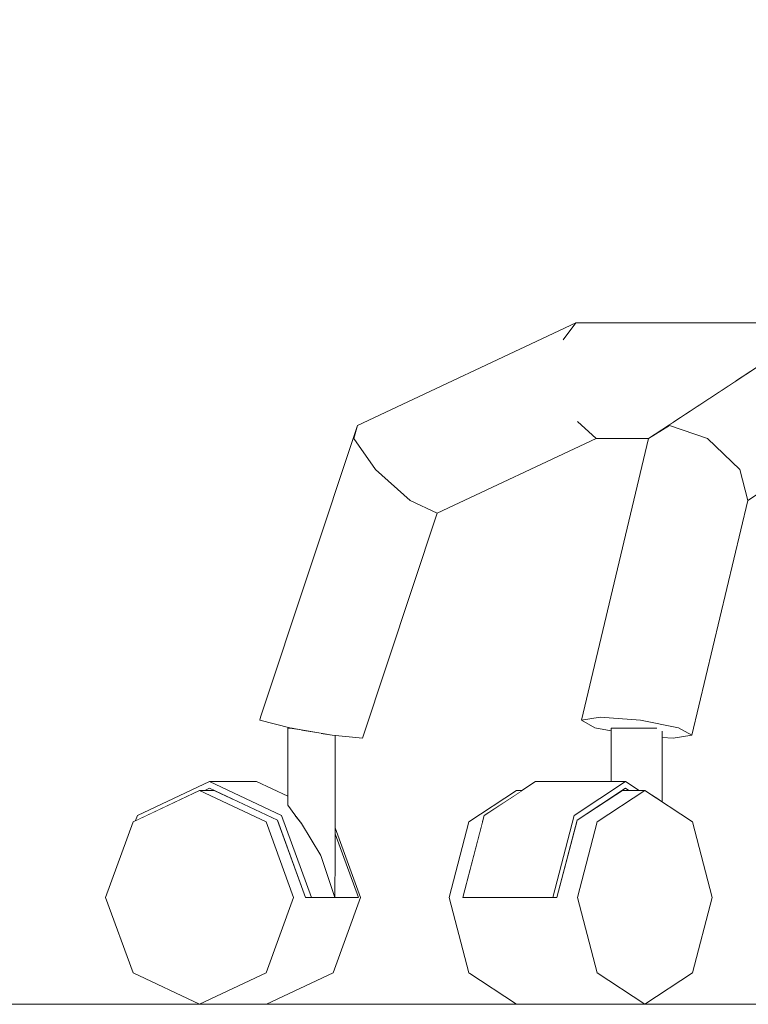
# Model space of a CAD drawing. Header units: millimetres. Extents: x -30280 to 309309, y -17460 to 4378.
# Tile 384 of 656: x 126005 to 126169, y -11436 to -11215. Entities that reach past the tile are written whole.
import ezdxf

# ---------------------------------------------------------------- set-up
doc = ezdxf.new("R2010")
doc.units = ezdxf.units.MM
doc.header["$MEASUREMENT"] = 0
doc.linetypes.add('Wipeout_Contour', pattern=[1000, 0, -1000])
doc.layers.add('P1_PLANTA PRIMERA_3_10_ESTR_Fotjats_Pluma_Nº__1', color=7, linetype='Continuous', lineweight=5)
doc.layers.add('P1_PLANTA PRIMERA_3_Nuevo_09_EI_Mobiliari general_Pluma_Nº__1', color=7, linetype='Continuous', lineweight=5)
doc.layers.add('P1_PLANTA PRIMERA_3_Nuevo_09_EI_Mobiliari general', color=7, linetype='Continuous')

msp = doc.modelspace()

# ---------------------------------------------------------------- wipeouts: each hides what was drawn before it
at = {"color": 254, "linetype": 'Wipeout_Contour', "lineweight": 0, "ltscale": 5062478.79011389}
msp.add_wipeout([(125682.39, -10711.05), (125602.39, -10711.05), (125602.39, -11436.05), (126045.77, -11436.05), (126030.83, -11429.02), (126024.64, -11412.05), (126030.83, -11395.08), (126031.84, -11393.67), (126048.02, -11386.05), (126058.54, -11386.05), (126065.56, -11389.35), (126065.56, -11374.05), (126066.57, -11374.05), (126059.34, -11372.27), (126081.23, -11306.11), (126130.24, -11283.05), (126306.56, -11283.05), (126306.56, -11136.05), (126315.89, -11136.05), (126315.89, -11036.05), (126289.76, -11036.05), (126289.76, -10998.15), (126273.45, -11006.05), (126225.24, -11006.05), (126225.24, -10996.05), (126189.59, -10996.05), (126169.23, -11006.05), (126076.07, -11006.05), (126076.07, -10996.05), (126082.27, -10993.05), (126069.28, -10993.05), (126053.39, -10946.94), (126075.94, -10936.04), (126084.06, -10932.48), (126095.76, -10930.05), (126317.39, -10930.05), (126317.39, -10711.05), (125702.39, -10711.05), (125702.39, -11311.05), (125682.39, -11311.05)], dxfattribs=at).dxf.layer = 'P1_PLANTA PRIMERA_3_Nuevo_09_EI_Mobiliari general'

# ---------------------------------------------------------------- next in the draw order: wipeouts: each hides what was drawn before it
at = {"color": 254, "linetype": 'Wipeout_Contour', "lineweight": 0, "ltscale": 2532421.385703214}
msp.add_wipeout([(126060.8, -11436.05), (126116.91, -11436.05), (126106.23, -11429.02), (126101.81, -11412.05), (126106.23, -11395.08), (126116.91, -11388.05), (126118.2, -11388.05), (126121.24, -11386.05), (126138.19, -11386.05), (126138.19, -11374.67), (126134.55, -11373.95), (126131.51, -11372.27), (126146.55, -11309.05), (126134.8, -11309.05), (126099.14, -11325.82), (126082.34, -11376.32), (126076.22, -11375.7), (126076.22, -11396.4), (126081.93, -11412.05), (126075.74, -11429.02)], dxfattribs=at).dxf.layer = 'P1_PLANTA PRIMERA_3_Nuevo_09_EI_Mobiliari general'

# ---------------------------------------------------------------- next in the draw order: wipeouts: each hides what was drawn before it
at = {"color": 254, "linetype": 'Wipeout_Contour', "lineweight": 0, "ltscale": 379744.525026}
msp.add_wipeout([(126059.44, -11371.58), (126080.4, -11309), (126081.23, -11306.11)], dxfattribs=at).dxf.layer = 'P1_PLANTA PRIMERA_3_Nuevo_09_EI_Mobiliari general'
at = {"color": 254, "linetype": 'Wipeout_Contour', "lineweight": 0, "ltscale": 2660480.901465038}
msp.add_wipeout([(126145.76, -11436.05), (126189.04, -11436.05), (126174.95, -11429.02), (126169.11, -11412.05), (126174.95, -11395.08), (126176.32, -11394.39), (126191.84, -11386.05), (126204.92, -11386.05), (126209.49, -11388.33), (126209.49, -11374.05), (126203.06, -11372.27), (126222.91, -11309.05), (126189.98, -11309.05), (126168.88, -11322.94), (126156.34, -11375.63), (126152.11, -11376.32), (126149.65, -11376.14), (126149.65, -11390.61), (126156.44, -11395.08), (126160.87, -11412.05), (126156.44, -11429.02)], dxfattribs=at).dxf.layer = 'P1_PLANTA PRIMERA_3_Nuevo_09_EI_Mobiliari general'
at = {"color": 254, "linetype": 'Wipeout_Contour', "lineweight": 0, "ltscale": 633127.828093}
msp.add_wipeout([(126106.23, -11395.08), (126109.3, -11395.08), (126109.67, -11393.67), (126118.2, -11388.05), (126116.91, -11388.05)], dxfattribs=at).dxf.layer = 'P1_PLANTA PRIMERA_3_Nuevo_09_EI_Mobiliari general'
at = {"color": 254, "linetype": 'Wipeout_Contour', "lineweight": 0, "ltscale": 506537.895089}
msp.add_wipeout([(126101.81, -11412.05), (126106.23, -11429.02), (126135.08, -11429.02), (126130.65, -11412.05)], dxfattribs=at).dxf.layer = 'P1_PLANTA PRIMERA_3_Nuevo_09_EI_Mobiliari general'
at = {"color": 254, "linetype": 'Wipeout_Contour', "lineweight": 0, "ltscale": 506312.412964}
msp.add_wipeout([(126060.71, -11429.02), (126045.77, -11436.05), (126060.8, -11436.05), (126075.74, -11429.02)], dxfattribs=at).dxf.layer = 'P1_PLANTA PRIMERA_3_Nuevo_09_EI_Mobiliari general'

# ---------------------------------------------------------------- next in the draw order: wipeouts: each hides what was drawn before it
at = {"color": 254, "linetype": 'Wipeout_Contour', "lineweight": 0, "ltscale": 506327.918144}
msp.add_wipeout([(126059.34, -11372.27), (126066.01, -11373.95), (126085.3, -11315.97), (126080.4, -11309)], dxfattribs=at).dxf.layer = 'P1_PLANTA PRIMERA_3_Nuevo_09_EI_Mobiliari general'
at = {"color": 254, "linetype": 'Wipeout_Contour', "lineweight": 0, "ltscale": 506480.427906}
msp.add_wipeout([(126101.81, -11412.05), (126104.87, -11412.05), (126109.3, -11395.08), (126106.23, -11395.08)], dxfattribs=at).dxf.layer = 'P1_PLANTA PRIMERA_3_Nuevo_09_EI_Mobiliari general'
at = {"color": 254, "linetype": 'Wipeout_Contour', "lineweight": 0, "ltscale": 506572.314609}
msp.add_wipeout([(126135.08, -11429.02), (126106.23, -11429.02), (126116.91, -11436.05), (126145.76, -11436.05)], dxfattribs=at).dxf.layer = 'P1_PLANTA PRIMERA_3_Nuevo_09_EI_Mobiliari general'

# ---------------------------------------------------------------- next in the draw order: linework, layer by layer
at = {"layer": 'P1_PLANTA PRIMERA_3_Nuevo_09_EI_Mobiliari general_Pluma_Nº__1', "color": 7, "linetype": 'Continuous', "lineweight": 5}
for p, q in [((126059.44, -11371.58), (126059.34, -11372.27)), ((126106.23, -11429.02), (126116.91, -11436.05))]:
    msp.add_line(p, q, dxfattribs=at)

# ---------------------------------------------------------------- next in the draw order: wipeouts: each hides what was drawn before it
at = {"color": 254, "linetype": 'Wipeout_Contour', "lineweight": 0, "ltscale": 506439.126157}
msp.add_wipeout([(126081.23, -11306.11), (126080.4, -11309), (126127.45, -11286.86), (126130.24, -11283.05)], dxfattribs=at).dxf.layer = 'P1_PLANTA PRIMERA_3_Nuevo_09_EI_Mobiliari general'
at = {"color": 254, "linetype": 'Wipeout_Contour', "lineweight": 0, "ltscale": 506358.203829}
msp.add_wipeout([(126066.01, -11373.95), (126075.53, -11375.63), (126093.06, -11322.94), (126085.3, -11315.97)], dxfattribs=at).dxf.layer = 'P1_PLANTA PRIMERA_3_Nuevo_09_EI_Mobiliari general'

# ---------------------------------------------------------------- next in the draw order: wipeouts: each hides what was drawn before it
at = {"color": 254, "linetype": 'Wipeout_Contour', "lineweight": 0, "ltscale": 506442.48695}
msp.add_wipeout([(126080.4, -11309), (126085.3, -11315.97), (126127.63, -11296.05), (126127.45, -11286.86)], dxfattribs=at).dxf.layer = 'P1_PLANTA PRIMERA_3_Nuevo_09_EI_Mobiliari general'
at = {"color": 254, "linetype": 'Wipeout_Contour', "lineweight": 0, "ltscale": 506389.377198}
msp.add_wipeout([(126075.53, -11375.63), (126082.34, -11376.32), (126099.14, -11325.82), (126093.06, -11322.94)], dxfattribs=at).dxf.layer = 'P1_PLANTA PRIMERA_3_Nuevo_09_EI_Mobiliari general'
at = {"color": 254, "linetype": 'Wipeout_Contour', "lineweight": 0, "ltscale": 759479.85735}
msp.add_wipeout([(126066.57, -11374.05), (126065.56, -11374.05), (126065.56, -11391.37), (126067.17, -11393.5), (126068.64, -11395.44), (126068.64, -11374.41)], dxfattribs=at).dxf.layer = 'P1_PLANTA PRIMERA_3_Nuevo_09_EI_Mobiliari general'

# ---------------------------------------------------------------- next in the draw order: linework, layer by layer
at = {"layer": 'P1_PLANTA PRIMERA_3_Nuevo_09_EI_Mobiliari general_Pluma_Nº__1', "color": 7, "linetype": 'Continuous', "lineweight": 5}
for p, q in [((126059.44, -11371.58), (126081.23, -11306.11)), ((126081.23, -11306.11), (126080.4, -11309)), ((126059.34, -11372.27), (126066.01, -11373.95)), ((126065.56, -11374.05), (126066.57, -11374.05))]:
    msp.add_line(p, q, dxfattribs=at)

# ---------------------------------------------------------------- next in the draw order: wipeouts: each hides what was drawn before it
at = {"color": 254, "linetype": 'Wipeout_Contour', "lineweight": 0, "ltscale": 506639.22236}
msp.add_wipeout([(126127.45, -11286.86), (126180.2, -11286.86), (126186.36, -11283.05), (126130.24, -11283.05)], dxfattribs=at).dxf.layer = 'P1_PLANTA PRIMERA_3_Nuevo_09_EI_Mobiliari general'
at = {"color": 254, "linetype": 'Wipeout_Contour', "lineweight": 0, "ltscale": 506461.19007}
msp.add_wipeout([(126085.3, -11315.97), (126093.06, -11322.94), (126130.67, -11305.24), (126127.63, -11296.05)], dxfattribs=at).dxf.layer = 'P1_PLANTA PRIMERA_3_Nuevo_09_EI_Mobiliari general'
at = {"color": 254, "linetype": 'Wipeout_Contour', "lineweight": 0, "ltscale": 506336.108389}
msp.add_wipeout([(126073.03, -11375.19), (126068.64, -11374.41), (126068.64, -11395.44), (126073.03, -11402.65)], dxfattribs=at).dxf.layer = 'P1_PLANTA PRIMERA_3_Nuevo_09_EI_Mobiliari general'

# ---------------------------------------------------------------- next in the draw order: linework, layer by layer
at = {"layer": 'P1_PLANTA PRIMERA_3_Nuevo_09_EI_Mobiliari general_Pluma_Nº__1', "color": 7, "linetype": 'Continuous', "lineweight": 5}
msp.add_line((126080.4, -11309), (126085.3, -11315.97), dxfattribs=at)

# ---------------------------------------------------------------- next in the draw order: wipeouts: each hides what was drawn before it
at = {"color": 254, "linetype": 'Wipeout_Contour', "lineweight": 0, "ltscale": 506619.104089}
msp.add_wipeout([(126180.2, -11286.86), (126127.45, -11286.86), (126127.63, -11296.05), (126166.24, -11296.05)], dxfattribs=at).dxf.layer = 'P1_PLANTA PRIMERA_3_Nuevo_09_EI_Mobiliari general'
at = {"color": 254, "linetype": 'Wipeout_Contour', "lineweight": 0, "ltscale": 506484.202925}
msp.add_wipeout([(126093.06, -11322.94), (126099.14, -11325.82), (126134.8, -11309.05), (126130.67, -11305.24)], dxfattribs=at).dxf.layer = 'P1_PLANTA PRIMERA_3_Nuevo_09_EI_Mobiliari general'
at = {"color": 254, "linetype": 'Wipeout_Contour', "lineweight": 0, "ltscale": 506352.731849}
msp.add_wipeout([(126073.03, -11402.65), (126076.17, -11412.05), (126076.17, -11375.7), (126073.03, -11375.19)], dxfattribs=at).dxf.layer = 'P1_PLANTA PRIMERA_3_Nuevo_09_EI_Mobiliari general'

# ---------------------------------------------------------------- next in the draw order: linework, layer by layer
at = {"layer": 'P1_PLANTA PRIMERA_3_Nuevo_09_EI_Mobiliari general_Pluma_Nº__1', "color": 7, "linetype": 'Continuous', "lineweight": 5}
for p, q in [((126130.24, -11283.05), (126127.45, -11286.86)), ((126085.3, -11315.97), (126093.06, -11322.94)), ((126093.06, -11322.94), (126099.14, -11325.82)), ((126082.34, -11376.33), (126099.14, -11325.82)), ((126066.01, -11373.95), (126075.53, -11375.63)), ((126075.53, -11375.63), (126082.34, -11376.33))]:
    msp.add_line(p, q, dxfattribs=at)

# ---------------------------------------------------------------- next in the draw order: wipeouts: each hides what was drawn before it
at = {"color": 254, "linetype": 'Wipeout_Contour', "lineweight": 0, "ltscale": 506597.786055}
msp.add_wipeout([(126127.63, -11296.05), (126130.67, -11305.24), (126152.27, -11305.24), (126166.24, -11296.05)], dxfattribs=at).dxf.layer = 'P1_PLANTA PRIMERA_3_Nuevo_09_EI_Mobiliari general'
at = {"color": 254, "linetype": 'Wipeout_Contour', "lineweight": 0, "ltscale": 506350.167952}
msp.add_wipeout([(126075.74, -11429.02), (126081.93, -11412.05), (126066.9, -11412.05), (126060.71, -11429.02)], dxfattribs=at).dxf.layer = 'P1_PLANTA PRIMERA_3_Nuevo_09_EI_Mobiliari general'

# ---------------------------------------------------------------- next in the draw order: wipeouts: each hides what was drawn before it
at = {"color": 254, "linetype": 'Wipeout_Contour', "lineweight": 0, "ltscale": 506587.423943}
msp.add_wipeout([(126130.67, -11305.24), (126134.8, -11309.05), (126146.55, -11309.05), (126152.27, -11305.24)], dxfattribs=at).dxf.layer = 'P1_PLANTA PRIMERA_3_Nuevo_09_EI_Mobiliari general'
at = {"color": 254, "linetype": 'Wipeout_Contour', "lineweight": 0, "ltscale": 506319.477005}
msp.add_wipeout([(126063.4, -11395.08), (126060.71, -11395.08), (126066.9, -11412.05), (126069.59, -11412.05)], dxfattribs=at).dxf.layer = 'P1_PLANTA PRIMERA_3_Nuevo_09_EI_Mobiliari general'
at = {"color": 254, "linetype": 'Wipeout_Contour', "lineweight": 0, "ltscale": 379777.931248}
msp.add_wipeout([(126076.22, -11396.4), (126076.22, -11397.75), (126081.43, -11412.05)], dxfattribs=at).dxf.layer = 'P1_PLANTA PRIMERA_3_Nuevo_09_EI_Mobiliari general'

# ---------------------------------------------------------------- next in the draw order: linework, layer by layer
at = {"layer": 'P1_PLANTA PRIMERA_3_Nuevo_09_EI_Mobiliari general_Pluma_Nº__1', "color": 7, "linetype": 'Continuous', "lineweight": 5}
msp.add_line((126081.23, -11306.11), (126130.24, -11283.05), dxfattribs=at)

# ---------------------------------------------------------------- next in the draw order: wipeouts: each hides what was drawn before it
at = {"color": 254, "linetype": 'Wipeout_Contour', "lineweight": 0, "ltscale": 506599.892274}
msp.add_wipeout([(126146.56, -11309), (126131.51, -11372.27), (126135.74, -11371.58), (126151.32, -11306.11)], dxfattribs=at).dxf.layer = 'P1_PLANTA PRIMERA_3_Nuevo_09_EI_Mobiliari general'
at = {"color": 254, "linetype": 'Wipeout_Contour', "lineweight": 0, "ltscale": 506273.650868}
msp.add_wipeout([(126045.77, -11388.05), (126060.71, -11395.08), (126063.4, -11395.08), (126049.08, -11388.05)], dxfattribs=at).dxf.layer = 'P1_PLANTA PRIMERA_3_Nuevo_09_EI_Mobiliari general'

# ---------------------------------------------------------------- next in the draw order: wipeouts: each hides what was drawn before it
at = {"color": 254, "linetype": 'Wipeout_Contour', "lineweight": 0, "ltscale": 506626.256165}
msp.add_wipeout([(126151.32, -11306.11), (126135.74, -11371.58), (126144.77, -11372.27), (126159.82, -11309)], dxfattribs=at).dxf.layer = 'P1_PLANTA PRIMERA_3_Nuevo_09_EI_Mobiliari general'
at = {"color": 254, "linetype": 'Wipeout_Contour', "lineweight": 0, "ltscale": 1012490.648539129}
msp.add_wipeout([(126024.64, -11412.05), (126030.83, -11429.02), (126045.77, -11436.05), (126060.71, -11429.02), (126066.9, -11412.05), (126060.71, -11395.08), (126045.77, -11388.05), (126030.83, -11395.08)], dxfattribs=at).dxf.layer = 'P1_PLANTA PRIMERA_3_Nuevo_09_EI_Mobiliari general'

# ---------------------------------------------------------------- next in the draw order: linework, layer by layer
at = {"layer": 'P1_PLANTA PRIMERA_3_Nuevo_09_EI_Mobiliari general_Pluma_Nº__1', "color": 7, "linetype": 'Continuous', "lineweight": 5}
for p, q in [((126130.67, -11305.24), (126134.8, -11309.05)), ((126099.14, -11325.82), (126134.8, -11309.05)), ((126030.83, -11429.02), (126045.77, -11436.05)), ((126045.77, -11436.05), (126060.71, -11429.02)), ((126060.8, -11436.05), (126075.74, -11429.02))]:
    msp.add_line(p, q, dxfattribs=at)

# ---------------------------------------------------------------- next in the draw order: wipeouts: each hides what was drawn before it
at = {"color": 254, "linetype": 'Wipeout_Contour', "lineweight": 0, "ltscale": 506660.521562}
msp.add_wipeout([(126159.82, -11309), (126144.77, -11372.27), (126153.3, -11373.95), (126167.09, -11315.97)], dxfattribs=at).dxf.layer = 'P1_PLANTA PRIMERA_3_Nuevo_09_EI_Mobiliari general'
at = {"color": 254, "linetype": 'Wipeout_Contour', "lineweight": 0, "ltscale": 886089.176621}
msp.add_wipeout([(126067.46, -11393.67), (126064.21, -11393.67), (126070.91, -11412.05), (126076.17, -11412.05), (126073.03, -11402.65), (126068.64, -11395.44), (126067.58, -11394.03)], dxfattribs=at).dxf.layer = 'P1_PLANTA PRIMERA_3_Nuevo_09_EI_Mobiliari general'

# ---------------------------------------------------------------- next in the draw order: wipeouts: each hides what was drawn before it
at = {"color": 254, "linetype": 'Wipeout_Contour', "lineweight": 0, "ltscale": 506683.257442}
msp.add_wipeout([(126146.56, -11309), (126151.32, -11306.11), (126186.36, -11283.05), (126180.2, -11286.86)], dxfattribs=at).dxf.layer = 'P1_PLANTA PRIMERA_3_Nuevo_09_EI_Mobiliari general'
at = {"color": 254, "linetype": 'Wipeout_Contour', "lineweight": 0, "ltscale": 506682.588067}
msp.add_wipeout([(126167.09, -11315.97), (126153.3, -11373.95), (126156.34, -11375.63), (126168.88, -11322.94)], dxfattribs=at).dxf.layer = 'P1_PLANTA PRIMERA_3_Nuevo_09_EI_Mobiliari general'
at = {"color": 254, "linetype": 'Wipeout_Contour', "lineweight": 0, "ltscale": 759449.286588}
msp.add_wipeout([(126048.02, -11386.05), (126064.21, -11393.67), (126067.46, -11393.67), (126065.56, -11391.37), (126065.56, -11389.35), (126058.54, -11386.05)], dxfattribs=at).dxf.layer = 'P1_PLANTA PRIMERA_3_Nuevo_09_EI_Mobiliari general'
at = {"color": 254, "linetype": 'Wipeout_Contour', "lineweight": 0, "ltscale": 506370.654607}
msp.add_wipeout([(126076.17, -11412.05), (126081.43, -11412.05), (126076.22, -11397.75), (126076.22, -11402.65)], dxfattribs=at).dxf.layer = 'P1_PLANTA PRIMERA_3_Nuevo_09_EI_Mobiliari general'

# ---------------------------------------------------------------- next in the draw order: linework, layer by layer
at = {"layer": 'P1_PLANTA PRIMERA_3_Nuevo_09_EI_Mobiliari general_Pluma_Nº__1', "color": 7, "linetype": 'Continuous', "lineweight": 5}
for p, q in [((126134.8, -11309.05), (126146.55, -11309.05)), ((126076.22, -11402.65), (126076.22, -11375.7)), ((126081.93, -11412.05), (126076.22, -11396.4)), ((126081.43, -11412.05), (126076.22, -11397.75)), ((126073.03, -11402.65), (126076.17, -11412.05)), ((126076.17, -11412.05), (126076.22, -11402.65)), ((126075.74, -11429.02), (126081.93, -11412.05))]:
    msp.add_line(p, q, dxfattribs=at)

# ---------------------------------------------------------------- next in the draw order: wipeouts: each hides what was drawn before it
at = {"color": 254, "linetype": 'Wipeout_Contour', "lineweight": 0, "ltscale": 506709.601905}
msp.add_wipeout([(126151.32, -11306.11), (126159.82, -11309), (126193.46, -11286.86), (126186.36, -11283.05)], dxfattribs=at).dxf.layer = 'P1_PLANTA PRIMERA_3_Nuevo_09_EI_Mobiliari general'
at = {"color": 254, "linetype": 'Wipeout_Contour', "lineweight": 0, "ltscale": 1393223.085464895}
msp.add_wipeout([(126131.51, -11372.27), (126134.55, -11373.95), (126138.19, -11374.67), (126148.43, -11374.05), (126149.65, -11374.73), (126149.65, -11376.14), (126152.11, -11376.32), (126156.34, -11375.63), (126153.3, -11373.95), (126144.77, -11372.27), (126135.74, -11371.58)], dxfattribs=at).dxf.layer = 'P1_PLANTA PRIMERA_3_Nuevo_09_EI_Mobiliari general'
at = {"color": 254, "linetype": 'Wipeout_Contour', "lineweight": 0, "ltscale": 1265659.738242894}
msp.add_wipeout([(126031.42, -11394.8), (126045.77, -11388.05), (126046.96, -11388.05), (126048.02, -11387.55), (126063.27, -11394.73), (126069.59, -11412.05), (126070.91, -11412.05), (126064.21, -11393.67), (126048.02, -11386.05), (126031.84, -11393.67)], dxfattribs=at).dxf.layer = 'P1_PLANTA PRIMERA_3_Nuevo_09_EI_Mobiliari general'

# ---------------------------------------------------------------- next in the draw order: linework, layer by layer
at = {"layer": 'P1_PLANTA PRIMERA_3_Nuevo_09_EI_Mobiliari general_Pluma_Nº__1', "color": 7, "linetype": 'Continuous', "lineweight": 5}
for p, q in [((126130.24, -11283.05), (126186.36, -11283.05)), ((126146.56, -11309), (126151.32, -11306.11)), ((126131.51, -11372.27), (126146.56, -11309)), ((126131.51, -11372.27), (126135.74, -11371.58)), ((126134.55, -11373.95), (126131.51, -11372.27)), ((126135.74, -11371.58), (126144.77, -11372.27)), ((126065.56, -11391.37), (126065.56, -11374.05)), ((126153.3, -11373.95), (126156.34, -11375.63)), ((126156.34, -11375.63), (126152.11, -11376.33)), ((126048.02, -11386.05), (126031.84, -11393.67)), ((126064.21, -11393.67), (126048.02, -11386.05)), ((126058.54, -11386.05), (126048.02, -11386.05)), ((126065.56, -11389.35), (126058.54, -11386.05)), ((126045.77, -11388.05), (126030.83, -11395.08)), ((126060.71, -11395.08), (126045.77, -11388.05)), ((126049.08, -11388.05), (126045.77, -11388.05)), ((126046.96, -11388.05), (126048.02, -11387.55)), ((126048.02, -11387.55), (126063.27, -11394.73)), ((126065.56, -11391.37), (126067.17, -11393.5)), ((126030.83, -11395.08), (126024.64, -11412.05)), ((126031.84, -11393.67), (126031.42, -11394.8)), ((126066.9, -11412.05), (126060.71, -11395.08)), ((126063.27, -11394.73), (126069.59, -11412.05)), ((126070.91, -11412.05), (126064.21, -11393.67)), ((126067.17, -11393.5), (126068.64, -11395.44)), ((126068.64, -11395.44), (126073.03, -11402.65)), ((126024.64, -11412.05), (126030.83, -11429.02)), ((126060.71, -11429.02), (126066.9, -11412.05)), ((126069.59, -11412.05), (126070.91, -11412.05)), ((126081.43, -11412.05), (126070.91, -11412.05))]:
    msp.add_line(p, q, dxfattribs=at)

# ---------------------------------------------------------------- next in the draw order: wipeouts: each hides what was drawn before it
at = {"color": 254, "linetype": 'Wipeout_Contour', "lineweight": 0, "ltscale": 506738.262005}
msp.add_wipeout([(126159.82, -11309), (126167.09, -11315.97), (126197.36, -11296.05), (126193.46, -11286.86)], dxfattribs=at).dxf.layer = 'P1_PLANTA PRIMERA_3_Nuevo_09_EI_Mobiliari general'
at = {"color": 254, "linetype": 'Wipeout_Contour', "lineweight": 0, "ltscale": 506605.897194}
msp.add_wipeout([(126138.19, -11374.05), (126138.19, -11386.05), (126140.15, -11386.05), (126140.15, -11374.05)], dxfattribs=at).dxf.layer = 'P1_PLANTA PRIMERA_3_Nuevo_09_EI_Mobiliari general'

# ---------------------------------------------------------------- next in the draw order: linework, layer by layer
at = {"layer": 'P1_PLANTA PRIMERA_3_Nuevo_09_EI_Mobiliari general_Pluma_Nº__1', "color": 7, "linetype": 'Continuous', "lineweight": 5}
for p, q in [((126151.32, -11306.11), (126159.82, -11309)), ((126138.19, -11374.67), (126134.55, -11373.95))]:
    msp.add_line(p, q, dxfattribs=at)

# ---------------------------------------------------------------- next in the draw order: wipeouts: each hides what was drawn before it
at = {"color": 254, "linetype": 'Wipeout_Contour', "lineweight": 0, "ltscale": 506752.541204}
msp.add_wipeout([(126167.09, -11315.97), (126168.88, -11322.94), (126195.76, -11305.24), (126197.36, -11296.05)], dxfattribs=at).dxf.layer = 'P1_PLANTA PRIMERA_3_Nuevo_09_EI_Mobiliari general'
at = {"color": 254, "linetype": 'Wipeout_Contour', "lineweight": 0, "ltscale": 633272.734405}
msp.add_wipeout([(126144.31, -11374.05), (126140.15, -11374.05), (126140.15, -11386.05), (126141.43, -11386.05), (126144.31, -11387.95)], dxfattribs=at).dxf.layer = 'P1_PLANTA PRIMERA_3_Nuevo_09_EI_Mobiliari general'

# ---------------------------------------------------------------- next in the draw order: linework, layer by layer
at = {"layer": 'P1_PLANTA PRIMERA_3_Nuevo_09_EI_Mobiliari general_Pluma_Nº__1', "color": 7, "linetype": 'Continuous', "lineweight": 5}
for p, q in [((126146.56, -11309), (126180.2, -11286.86)), ((126168.88, -11322.94), (126195.76, -11305.24)), ((126159.82, -11309), (126167.09, -11315.97)), ((126167.09, -11315.97), (126168.88, -11322.94)), ((126156.34, -11375.63), (126168.88, -11322.94)), ((126138.19, -11374.05), (126140.15, -11374.05))]:
    msp.add_line(p, q, dxfattribs=at)

# ---------------------------------------------------------------- next in the draw order: wipeouts: each hides what was drawn before it
at = {"color": 254, "linetype": 'Wipeout_Contour', "lineweight": 0, "ltscale": 633293.639659}
msp.add_wipeout([(126148.25, -11374.05), (126144.31, -11374.05), (126144.31, -11387.95), (126145.76, -11388.05), (126148.25, -11389.69)], dxfattribs=at).dxf.layer = 'P1_PLANTA PRIMERA_3_Nuevo_09_EI_Mobiliari general'

# ---------------------------------------------------------------- next in the draw order: linework, layer by layer
at = {"layer": 'P1_PLANTA PRIMERA_3_Nuevo_09_EI_Mobiliari general_Pluma_Nº__1', "color": 7, "linetype": 'Continuous', "lineweight": 5}
msp.add_line((126140.15, -11374.05), (126144.31, -11374.05), dxfattribs=at)

# ---------------------------------------------------------------- next in the draw order: wipeouts: each hides what was drawn before it
at = {"color": 254, "linetype": 'Wipeout_Contour', "lineweight": 0, "ltscale": 633306.148223}
msp.add_wipeout([(126148.25, -11374.05), (126148.25, -11389.69), (126149.65, -11390.61), (126149.65, -11374.73), (126148.43, -11374.05)], dxfattribs=at).dxf.layer = 'P1_PLANTA PRIMERA_3_Nuevo_09_EI_Mobiliari general'
at = {"color": 254, "linetype": 'Wipeout_Contour', "lineweight": 0, "ltscale": 506605.409932}
msp.add_wipeout([(126130.53, -11394.73), (126135.08, -11395.08), (126145.76, -11388.05), (126140.67, -11388.05)], dxfattribs=at).dxf.layer = 'P1_PLANTA PRIMERA_3_Nuevo_09_EI_Mobiliari general'

# ---------------------------------------------------------------- next in the draw order: linework, layer by layer
at = {"layer": 'P1_PLANTA PRIMERA_3_Nuevo_09_EI_Mobiliari general_Pluma_Nº__1', "color": 7, "linetype": 'Continuous', "lineweight": 5}
for p, q in [((126144.77, -11372.27), (126153.3, -11373.95)), ((126144.31, -11374.05), (126148.25, -11374.05)), ((126148.25, -11374.05), (126148.43, -11374.05)), ((126152.11, -11376.33), (126149.65, -11376.14))]:
    msp.add_line(p, q, dxfattribs=at)

# ---------------------------------------------------------------- next in the draw order: wipeouts: each hides what was drawn before it
at = {"color": 254, "linetype": 'Wipeout_Contour', "lineweight": 0, "ltscale": 506579.993155}
msp.add_wipeout([(126130.44, -11395.08), (126126.01, -11412.05), (126130.65, -11412.05), (126135.08, -11395.08)], dxfattribs=at).dxf.layer = 'P1_PLANTA PRIMERA_3_Nuevo_09_EI_Mobiliari general'

# ---------------------------------------------------------------- next in the draw order: wipeouts: each hides what was drawn before it
at = {"color": 254, "linetype": 'Wipeout_Contour', "lineweight": 0, "ltscale": 1013287.332984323}
msp.add_wipeout([(126130.65, -11412.05), (126135.08, -11429.02), (126145.76, -11436.05), (126156.44, -11429.02), (126160.87, -11412.05), (126156.44, -11395.08), (126145.76, -11388.05), (126135.08, -11395.08)], dxfattribs=at).dxf.layer = 'P1_PLANTA PRIMERA_3_Nuevo_09_EI_Mobiliari general'

# ---------------------------------------------------------------- next in the draw order: linework, layer by layer
at = {"layer": 'P1_PLANTA PRIMERA_3_10_ESTR_Fotjats_Pluma_Nº__1', "color": 7, "linetype": 'Continuous', "lineweight": 5}
msp.add_line((127420.21, -11436.05), (125602.39, -11436.05), dxfattribs=at)
at = {"layer": 'P1_PLANTA PRIMERA_3_Nuevo_09_EI_Mobiliari general_Pluma_Nº__1', "color": 7, "linetype": 'Continuous', "lineweight": 5}
for p, q in [((126149.65, -11390.61), (126149.65, -11374.73)), ((126156.44, -11395.08), (126145.76, -11388.05)), ((126160.87, -11412.05), (126156.44, -11395.08)), ((126156.44, -11429.02), (126160.87, -11412.05)), ((126135.08, -11429.02), (126145.76, -11436.05)), ((126145.76, -11436.05), (126156.44, -11429.02))]:
    msp.add_line(p, q, dxfattribs=at)

# ---------------------------------------------------------------- next in the draw order: wipeouts: each hides what was drawn before it
at = {"color": 254, "linetype": 'Wipeout_Contour', "lineweight": 0, "ltscale": 506555.159505}
msp.add_wipeout([(126121.24, -11386.05), (126109.67, -11393.67), (126129.86, -11393.67), (126141.43, -11386.05)], dxfattribs=at).dxf.layer = 'P1_PLANTA PRIMERA_3_Nuevo_09_EI_Mobiliari general'

# ---------------------------------------------------------------- next in the draw order: linework, layer by layer
at = {"layer": 'P1_PLANTA PRIMERA_3_Nuevo_09_EI_Mobiliari general_Pluma_Nº__1', "color": 7, "linetype": 'Continuous', "lineweight": 5}
msp.add_line((126116.91, -11388.05), (126118.2, -11388.05), dxfattribs=at)

# ---------------------------------------------------------------- next in the draw order: wipeouts: each hides what was drawn before it
at = {"color": 254, "linetype": 'Wipeout_Contour', "lineweight": 0, "ltscale": 506527.242668}
msp.add_wipeout([(126109.67, -11393.67), (126104.87, -11412.05), (126125.07, -11412.05), (126129.86, -11393.67)], dxfattribs=at).dxf.layer = 'P1_PLANTA PRIMERA_3_Nuevo_09_EI_Mobiliari general'

# ---------------------------------------------------------------- next in the draw order: linework, layer by layer
at = {"layer": 'P1_PLANTA PRIMERA_3_Nuevo_09_EI_Mobiliari general_Pluma_Nº__1', "color": 7, "linetype": 'Continuous', "lineweight": 5}
for p, q in [((126121.24, -11386.05), (126109.67, -11393.67)), ((126116.91, -11388.05), (126106.23, -11395.08)), ((126106.23, -11395.08), (126101.8, -11412.05)), ((126109.67, -11393.67), (126104.87, -11412.05)), ((126101.8, -11412.05), (126106.23, -11429.02))]:
    msp.add_line(p, q, dxfattribs=at)

# ---------------------------------------------------------------- next in the draw order: wipeouts: each hides what was drawn before it
at = {"color": 254, "linetype": 'Wipeout_Contour', "lineweight": 0, "ltscale": 759893.732158}
msp.add_wipeout([(126129.86, -11393.67), (126125.07, -11412.05), (126130.53, -11394.73), (126141.43, -11387.55), (126144.47, -11388.05), (126141.43, -11386.05)], dxfattribs=at).dxf.layer = 'P1_PLANTA PRIMERA_3_Nuevo_09_EI_Mobiliari general'

# ---------------------------------------------------------------- next in the draw order: linework, layer by layer
at = {"layer": 'P1_PLANTA PRIMERA_3_Nuevo_09_EI_Mobiliari general_Pluma_Nº__1', "color": 7, "linetype": 'Continuous', "lineweight": 5}
for p, q in [((126138.19, -11386.05), (126138.19, -11374.05)), ((126121.24, -11386.05), (126141.43, -11386.05)), ((126141.43, -11386.05), (126129.86, -11393.67)), ((126144.47, -11388.05), (126141.43, -11386.05)), ((126130.53, -11394.73), (126141.43, -11387.55)), ((126145.76, -11388.05), (126135.08, -11395.08)), ((126140.67, -11388.05), (126145.76, -11388.05)), ((126141.43, -11387.55), (126142.19, -11388.05)), ((126129.86, -11393.67), (126125.07, -11412.05)), ((126126.01, -11412.05), (126130.53, -11394.73)), ((126135.08, -11395.08), (126130.65, -11412.05)), ((126104.87, -11412.05), (126125.07, -11412.05)), ((126125.07, -11412.05), (126126.01, -11412.05)), ((126130.65, -11412.05), (126135.08, -11429.02))]:
    msp.add_line(p, q, dxfattribs=at)

doc.saveas('drawing.dxf')
